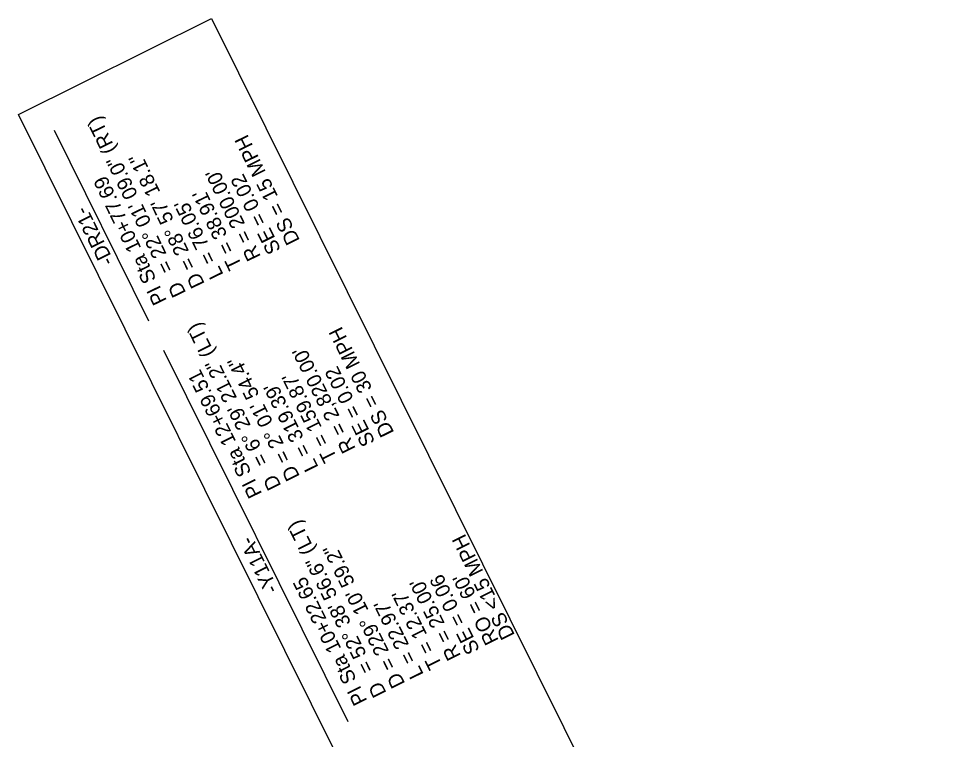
# Model space of a CAD drawing. Extents: x 472216 to 481979, y 489069 to 507339.
# Drawn here: x 476296.1 to 476741.3, y 501761.7 to 502108.5 of the extents above; entities that cross this region are included whole.
import ezdxf

# ---------------------------------------------------------------- set-up
doc = ezdxf.new("R2010")
doc.units = 0
for name, color, linetype in [('Exist Horizontal Alignment Point', 7, 'Continuous'), ('Old_Level_12', 7, 'Continuous'), ('Prop Rem of Exist Asph Pvmt', 7, 'Continuous')]:
    doc.layers.add(name, color=color, linetype=linetype)

msp = doc.modelspace()

# ---------------------------------------------------------------- linework, layer by layer
at = {"layer": 'Exist Horizontal Alignment Point'}
msp.add_lwpolyline([(476449.98, 501752.93), (476296.11, 502062.33), (476388.94, 502108.49), (476741.26, 501400.02), (476648.43, 501353.86), (476551.03, 501549.71)], dxfattribs=at)
at = {"layer": 'Old_Level_12'}
msp.add_line((476454.79, 501770.18), (476365.99, 501948.74), dxfattribs=at)
at = {"layer": 'Prop Rem of Exist Asph Pvmt'}
msp.add_line((476358.91, 501962.98), (476313.37, 502054.55), dxfattribs=at)

# ---------------------------------------------------------------- texts
at = {"layer": 'Old_Level_12'}
msp.add_text('-Y11A-', height=7, rotation=116.4407, dxfattribs=at).set_placement((476421.37, 501833.92))
at = {"layer": 'Prop Rem of Exist Asph Pvmt'}
for s, rotation, p in [('= 22%%d 01\' 09.0" (RT)', 115.8747, (476371.02, 501987.96)), ('DS = 15 MPH', 116.4407, (476431.68, 502001.79)), ('D = 28%%d 57\' 18.1"', 115.8747, (476385.89, 501980.89)), ('PI Sta 10+77.69', 115.8747, (476367.61, 501972.77)), ("R = 200.00'", 115.8747, (476412.89, 501993.98)), ('SE = 0.02', 116.4407, (476422.58, 501997.25)), ("T = 38.91'", 115.8747, (476403.89, 501989.62)), ("L = 76.05'", 115.8747, (476394.89, 501985.25)), ('-DR21-', 116.4407, (476342.21, 501991.64)), ('D', 115.8747, (476376.9, 501976.53)), ('= 6%%d 29\' 21.2" (LT)', 116.4407, (476416.74, 501895.14)), ('DS = 30 MPH', 116.4407, (476477, 501909.33)), ("R = 2,820.00'", 116.4407, (476458.54, 501901.57)), ('D = 2%%d 01\' 54.4"', 116.4407, (476431.68, 501888.22)), ('PI Sta 12+69.51', 116.4407, (476413.47, 501879.91)), ('SE = 0.02', 116.4407, (476467.9, 501904.78)), ("T = 159.87'", 116.4407, (476449.59, 501897.12)), ("L = 319.39'", 116.4407, (476440.63, 501892.67)), ('D', 116.4407, (476422.72, 501883.76)), ('= 52%%d 38\' 56.6" (LT)', 116.4407, (476467.37, 501795.47)), ('DS <15 MPH', 116.4407, (476535.13, 501811.9)), ('D = 229%%d 10\' 59.2"', 116.4407, (476482.31, 501788.55)), ('SE = 0.06', 116.4407, (476518.31, 501804.76)), ('PI Sta 10+22.65', 116.4407, (476464.1, 501780.25)), ("R = 25.00'", 116.4407, (476509.17, 501801.91)), ("RO = 60'", 116.4407, (476527.41, 501809.31)), ("T = 12.37'", 116.4407, (476500.21, 501797.45)), ("L = 22.97'", 116.4407, (476491.26, 501793)), ('D', 116.4407, (476473.35, 501784.1))]:
    msp.add_text(s, height=7, rotation=rotation, dxfattribs=at).set_placement(p)

doc.saveas('drawing.dxf')
